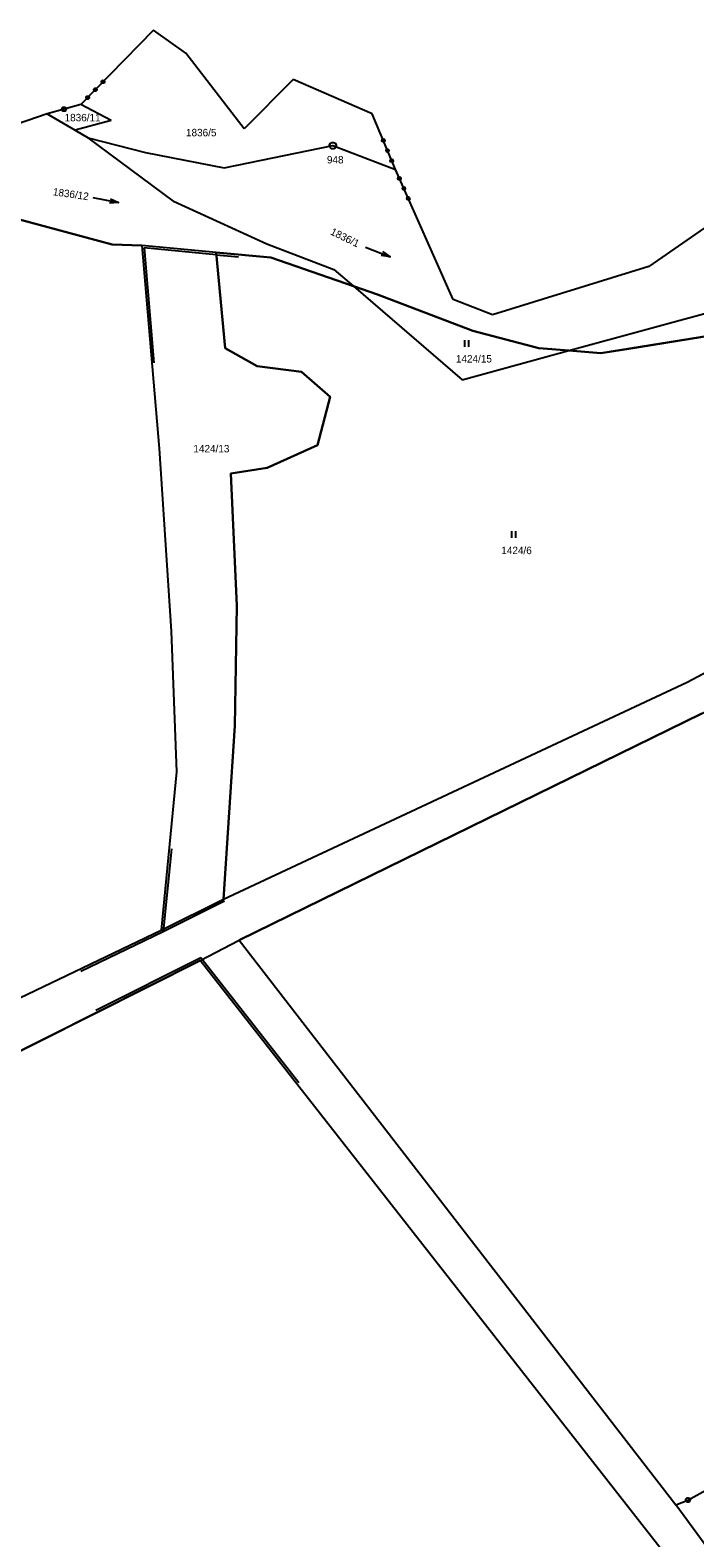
# Model space of a CAD drawing. Extents: x -779618 to -776429, y -1144546 to -1143350.
# Drawn here: x -779305.8 to -779154.2, y -1143790.9 to -1143446.9 of the extents above; entities that cross this region are included whole.
import ezdxf

# ---------------------------------------------------------------- set-up
doc = ezdxf.new("R2010")
doc.units = 0
for name, color, linetype in [('1', 7, 'Continuous'), ('11', 7, 'Continuous'), ('2', 7, 'Continuous'), ('3', 7, 'Continuous'), ('4', 7, 'Continuous'), ('8', 7, 'Continuous')]:
    doc.layers.add(name, color=color, linetype=linetype)

msp = doc.modelspace()

# ---------------------------------------------------------------- linework, layer by layer
at = {"layer": '1'}
for p, q in [((-779277.64, -1143446.89), (-779294.23, -1143463.84)), ((-779270.32, -1143452.12), (-779277.64, -1143446.89)), ((-779256.99, -1143469.39), (-779270.32, -1143452.12)), ((-779245.81, -1143458.18), (-779256.99, -1143469.39)), ((-779227.78, -1143465.99), (-779245.81, -1143458.18)), ((-779301.92, -1143466.01), (-779311.23, -1143469.16)), ((-779298.09, -1143464.93), (-779301.92, -1143466.01)), ((-779301.92, -1143466.01), (-779295.58, -1143469.74)), ((-779294.23, -1143463.84), (-779298.09, -1143464.93)), ((-779287.31, -1143467.53), (-779294.23, -1143463.84)), ((-779222.48, -1143478.71), (-779227.78, -1143465.99)), ((-779287.31, -1143467.53), (-779295.58, -1143469.74)), ((-779295.58, -1143469.74), (-779292.6, -1143471.49)), ((-779273.1, -1143485.89), (-779292.6, -1143471.49)), ((-779292.6, -1143471.49), (-779279.49, -1143474.84)), ((-779279.49, -1143474.84), (-779261.57, -1143478.27)), ((-779261.57, -1143478.27), (-779236.75, -1143473.22)), ((-779236.75, -1143473.22), (-779222.48, -1143478.71)), ((-779209.31, -1143508.34), (-779222.48, -1143478.71)), ((-779273.1, -1143485.89), (-779251.78, -1143495.63)), ((-779144.6, -1143486.91), (-779164.63, -1143500.82)), ((-779287.14, -1143495.83), (-779309.71, -1143489.68)), ((-779280.34, -1143496.02), (-779287.14, -1143495.83)), ((-779263.35, -1143497.62), (-779280.34, -1143496.02)), ((-779280.34, -1143496.02), (-779276.4, -1143542.37)), ((-779251.78, -1143495.63), (-779236.55, -1143501.47)), ((-779250.91, -1143498.77), (-779263.35, -1143497.62)), ((-779263.35, -1143497.62), (-779261.29, -1143519.45)), ((-779232.07, -1143505.31), (-779250.91, -1143498.77)), ((-779236.55, -1143501.47), (-779232.07, -1143505.31)), ((-779164.63, -1143500.82), (-779200.35, -1143511.81)), ((-779232.07, -1143505.31), (-779207.21, -1143526.65)), ((-779226.55, -1143507.23), (-779232.07, -1143505.31)), ((-779204.82, -1143515.51), (-779226.55, -1143507.23)), ((-779182.93, -1143520.01), (-779125.51, -1143504.31)), ((-779200.35, -1143511.81), (-779209.31, -1143508.34)), ((-779127.9, -1143512.9), (-779175.61, -1143520.61)), ((-779189.78, -1143519.45), (-779204.82, -1143515.51)), ((-779261.29, -1143519.45), (-779254.01, -1143523.54)), ((-779207.21, -1143526.65), (-779182.93, -1143520.01)), ((-779182.93, -1143520.01), (-779189.78, -1143519.45)), ((-779175.61, -1143520.61), (-779182.93, -1143520.01)), ((-779254.01, -1143523.54), (-779243.9, -1143524.84)), ((-779243.9, -1143524.84), (-779237.4, -1143530.58)), ((-779237.4, -1143530.58), (-779240.24, -1143541.59)), ((-779240.24, -1143541.59), (-779251.74, -1143546.72)), ((-779276.4, -1143542.37), (-779273.67, -1143584.01)), ((-779251.74, -1143546.72), (-779260.03, -1143548.01)), ((-779260.03, -1143548.01), (-779258.69, -1143578.27)), ((-779258.69, -1143578.27), (-779259.12, -1143605.65)), ((-779273.67, -1143584.01), (-779272.4, -1143616.15)), ((-779155.95, -1143595.64), (-779138.35, -1143586.25)), ((-779261.69, -1143645.13), (-779155.95, -1143595.64)), ((-779152.58, -1143602.83), (-779258.15, -1143654.55)), ((-779259.12, -1143605.65), (-779261.69, -1143645.13)), ((-779272.4, -1143616.15), (-779275.9, -1143652.24)), ((-779275.9, -1143652.24), (-779261.69, -1143645.13)), ((-779323.37, -1143674.94), (-779275.9, -1143652.24)), ((-779267.05, -1143659.19), (-779258.15, -1143654.55)), ((-779258.15, -1143654.55), (-779158.48, -1143783.37)), ((-779267.05, -1143659.19), (-779316.51, -1143684.05)), ((-779156.6, -1143800.13), (-779267.05, -1143659.19)), ((-779155.73, -1143782.26), (-779016.57, -1143704.64)), ((-779158.48, -1143783.37), (-779155.73, -1143782.26)), ((-779141.61, -1143806.41), (-779158.48, -1143783.37))]:
    msp.add_line(p, q, dxfattribs=at)
for points in [[(-779289.06, -1143459.01), (-779289.33, -1143459.01), (-779289.52, -1143458.82), (-779289.52, -1143458.56), (-779289.33, -1143458.36), (-779289.06, -1143458.36), (-779288.87, -1143458.55), (-779288.87, -1143458.82), (-779289.06, -1143459.01), (-779289.09, -1143458.99), (-779288.92, -1143458.82), (-779288.93, -1143458.71), (-779289.21, -1143458.99), (-779289.3, -1143458.98), (-779288.93, -1143458.59), (-779288.98, -1143458.54), (-779289.35, -1143458.91), (-779289.42, -1143458.87), (-779289.05, -1143458.49), (-779289.11, -1143458.43), (-779289.48, -1143458.81), (-779289.5, -1143458.72), (-779289.2, -1143458.41), (-779289.3, -1143458.41), (-779289.5, -1143458.61)], [(-779292.57, -1143462.6), (-779292.84, -1143462.6), (-779293.03, -1143462.41), (-779293.03, -1143462.14), (-779292.84, -1143461.95), (-779292.57, -1143461.95), (-779292.38, -1143462.14), (-779292.38, -1143462.41), (-779292.57, -1143462.6), (-779292.57, -1143462.54), (-779292.4, -1143462.37), (-779292.41, -1143462.27), (-779292.68, -1143462.54), (-779292.79, -1143462.55), (-779292.43, -1143462.17), (-779292.49, -1143462.12), (-779292.85, -1143462.49), (-779292.91, -1143462.43), (-779292.54, -1143462.06), (-779292.59, -1143462), (-779292.96, -1143462.37), (-779292.99, -1143462.29), (-779292.7, -1143461.99), (-779292.79, -1143461.97), (-779292.96, -1143462.14)], [(-779290.81, -1143460.8), (-779291.08, -1143460.81), (-779291.27, -1143460.62), (-779291.28, -1143460.35), (-779291.09, -1143460.16), (-779290.82, -1143460.15), (-779290.63, -1143460.34), (-779290.62, -1143460.61), (-779290.81, -1143460.8), (-779290.83, -1143460.77), (-779290.67, -1143460.6), (-779290.67, -1143460.49), (-779290.95, -1143460.77), (-779291.06, -1143460.77), (-779290.67, -1143460.37), (-779290.73, -1143460.32), (-779291.12, -1143460.72), (-779291.17, -1143460.66), (-779290.78, -1143460.26), (-779290.84, -1143460.2), (-779291.23, -1143460.6), (-779291.23, -1143460.49), (-779290.95, -1143460.21), (-779291.07, -1143460.21), (-779291.23, -1143460.38)], [(-779225.6, -1143472.05), (-779225.5, -1143471.8), (-779225.25, -1143471.7), (-779225, -1143471.8), (-779224.9, -1143472.05), (-779225, -1143472.3), (-779225.25, -1143472.4), (-779225.5, -1143472.3), (-779225.6, -1143472.05), (-779225.55, -1143472.07), (-779225.46, -1143472.29), (-779225.36, -1143472.32), (-779225.51, -1143471.97), (-779225.46, -1143471.86), (-779225.26, -1143472.34), (-779225.19, -1143472.31), (-779225.39, -1143471.83), (-779225.32, -1143471.8), (-779225.12, -1143472.28), (-779225.04, -1143472.26), (-779225.24, -1143471.78), (-779225.15, -1143471.78), (-779224.99, -1143472.16), (-779224.94, -1143472.09), (-779225.03, -1143471.86)], [(-779224.64, -1143474.37), (-779224.53, -1143474.12), (-779224.29, -1143474.01), (-779224.04, -1143474.12), (-779223.93, -1143474.36), (-779224.04, -1143474.61), (-779224.28, -1143474.72), (-779224.53, -1143474.61), (-779224.64, -1143474.37), (-779224.6, -1143474.36), (-779224.5, -1143474.58), (-779224.4, -1143474.62), (-779224.55, -1143474.25), (-779224.51, -1143474.15), (-779224.29, -1143474.67), (-779224.22, -1143474.64), (-779224.44, -1143474.12), (-779224.36, -1143474.09), (-779224.15, -1143474.61), (-779224.07, -1143474.57), (-779224.29, -1143474.06), (-779224.18, -1143474.1), (-779224.03, -1143474.47), (-779223.99, -1143474.37), (-779224.08, -1143474.14)], [(-779223.67, -1143476.68), (-779223.57, -1143476.43), (-779223.32, -1143476.33), (-779223.07, -1143476.43), (-779222.97, -1143476.68), (-779223.07, -1143476.93), (-779223.32, -1143477.03), (-779223.57, -1143476.93), (-779223.67, -1143476.68), (-779223.64, -1143476.66), (-779223.55, -1143476.88), (-779223.44, -1143476.92), (-779223.59, -1143476.55), (-779223.54, -1143476.47), (-779223.34, -1143476.96), (-779223.26, -1143476.93), (-779223.47, -1143476.45), (-779223.4, -1143476.41), (-779223.19, -1143476.89), (-779223.12, -1143476.86), (-779223.32, -1143476.37), (-779223.23, -1143476.39), (-779223.06, -1143476.79), (-779223.02, -1143476.69), (-779223.12, -1143476.43)], [(-779221.94, -1143480.71), (-779221.84, -1143480.46), (-779221.6, -1143480.35), (-779221.35, -1143480.45), (-779221.24, -1143480.7), (-779221.33, -1143480.95), (-779221.58, -1143481.06), (-779221.83, -1143480.96), (-779221.94, -1143480.71), (-779221.89, -1143480.73), (-779221.79, -1143480.95), (-779221.69, -1143480.98), (-779221.85, -1143480.63), (-779221.81, -1143480.52), (-779221.59, -1143481), (-779221.52, -1143480.97), (-779221.73, -1143480.49), (-779221.66, -1143480.46), (-779221.45, -1143480.93), (-779221.37, -1143480.91), (-779221.58, -1143480.43), (-779221.49, -1143480.44), (-779221.33, -1143480.81), (-779221.27, -1143480.73), (-779221.37, -1143480.52)], [(-779220.92, -1143483.01), (-779220.82, -1143482.76), (-779220.58, -1143482.65), (-779220.33, -1143482.74), (-779220.22, -1143482.99), (-779220.31, -1143483.24), (-779220.56, -1143483.35), (-779220.81, -1143483.25), (-779220.92, -1143483.01), (-779220.88, -1143483), (-779220.78, -1143483.22), (-779220.68, -1143483.26), (-779220.84, -1143482.89), (-779220.8, -1143482.79), (-779220.57, -1143483.3), (-779220.5, -1143483.27), (-779220.73, -1143482.76), (-779220.65, -1143482.72), (-779220.42, -1143483.24), (-779220.35, -1143483.2), (-779220.58, -1143482.69), (-779220.47, -1143482.73), (-779220.31, -1143483.1), (-779220.27, -1143482.99), (-779220.37, -1143482.77)], [(-779219.9, -1143485.3), (-779219.8, -1143485.05), (-779219.56, -1143484.94), (-779219.31, -1143485.04), (-779219.2, -1143485.28), (-779219.29, -1143485.53), (-779219.54, -1143485.64), (-779219.79, -1143485.55), (-779219.9, -1143485.3), (-779219.87, -1143485.28), (-779219.77, -1143485.49), (-779219.67, -1143485.54), (-779219.83, -1143485.17), (-779219.78, -1143485.08), (-779219.56, -1143485.58), (-779219.49, -1143485.54), (-779219.7, -1143485.06), (-779219.63, -1143485.02), (-779219.42, -1143485.5), (-779219.34, -1143485.47), (-779219.56, -1143484.98), (-779219.47, -1143485), (-779219.29, -1143485.39), (-779219.25, -1143485.29), (-779219.36, -1143485.04)]]:
    msp.add_lwpolyline(points, dxfattribs=at)
at = {"layer": '11'}
for points in [[(-779309.71, -1143489.68), (-779287.14, -1143495.83), (-779280.34, -1143496.02), (-779276.4, -1143542.37), (-779273.67, -1143584.01), (-779272.4, -1143616.15), (-779275.9, -1143652.24), (-779261.69, -1143645.13), (-779259.12, -1143605.65), (-779258.69, -1143578.27), (-779260.03, -1143548.01), (-779251.74, -1143546.72), (-779240.24, -1143541.59), (-779237.4, -1143530.58), (-779243.9, -1143524.84), (-779254.01, -1143523.54), (-779261.29, -1143519.45), (-779263.35, -1143497.62), (-779250.91, -1143498.77), (-779232.07, -1143505.31), (-779226.55, -1143507.23), (-779204.82, -1143515.51), (-779189.78, -1143519.45), (-779182.93, -1143520.01), (-779175.61, -1143520.61), (-779169.2, -1143519.57), (-779127.9, -1143512.9)], [(-779360.96, -1143799.38), (-779367.2, -1143770.5), (-779367.64, -1143768.46), (-779367.45, -1143757.12), (-779367.21, -1143742.56), (-779362.52, -1143728.3), (-779353.27, -1143730.44), (-779343.13, -1143710.02), (-779316.51, -1143684.05), (-779267.05, -1143659.19), (-779258.15, -1143654.55), (-779152.58, -1143602.83), (-779126.05, -1143590.02)]]:
    msp.add_lwpolyline(points, dxfattribs=at)
at = {"layer": '3'}
for p, q in [((-779291.51, -1143485.08), (-779285.63, -1143486.24)), ((-779229.31, -1143496.42), (-779223.71, -1143498.6)), ((-779206.72, -1143517.65), (-779206.72, -1143519.15)), ((-779205.72, -1143519.15), (-779205.72, -1143517.65)), ((-779196, -1143561.23), (-779196, -1143562.73)), ((-779195, -1143562.73), (-779195, -1143561.23))]:
    msp.add_line(p, q, dxfattribs=at)
for points in [[(-779287.49, -1143485.36), (-779285.63, -1143486.24), (-779287.69, -1143486.35)], [(-779225.4, -1143497.41), (-779223.71, -1143498.6), (-779225.76, -1143498.34)]]:
    msp.add_lwpolyline(points, dxfattribs=at)
at = {"layer": '4'}
for p, q in [((-779279.79, -1143496.57), (-779277.56, -1143522.82)), ((-779263.4, -1143498.12), (-779279.79, -1143496.57)), ((-779263.4, -1143498.12), (-779258.28, -1143498.59)), ((-779273.59, -1143633.65), (-779275.43, -1143652.57)), ((-779275.43, -1143652.57), (-779261.47, -1143645.58)), ((-779294.27, -1143661.58), (-779275.43, -1143652.57)), ((-779266.91, -1143658.56), (-779290.85, -1143670.59)), ((-779244.54, -1143687.11), (-779266.91, -1143658.56))]:
    msp.add_line(p, q, dxfattribs=at)
at = {"layer": '8'}
for p, q in [((-779298.21, -1143464.93), (-779297.97, -1143464.93)), ((-779236.8, -1143473.22), (-779236.7, -1143473.22)), ((-779155.85, -1143782.26), (-779155.61, -1143782.26))]:
    msp.add_line(p, q, dxfattribs=at)
for points in [[(-779297.94, -1143464.45), (-779297.69, -1143464.63), (-779297.59, -1143464.92), (-779297.69, -1143465.21), (-779297.94, -1143465.39), (-779298.25, -1143465.39), (-779298.5, -1143465.21), (-779298.6, -1143464.92), (-779298.5, -1143464.63), (-779298.25, -1143464.45)], [(-779236.56, -1143472.5), (-779236.22, -1143472.69), (-779236.03, -1143473.03), (-779236.03, -1143473.42), (-779236.22, -1143473.76), (-779236.56, -1143473.95), (-779236.95, -1143473.95), (-779237.29, -1143473.76), (-779237.48, -1143473.42), (-779237.48, -1143473.03), (-779237.29, -1143472.69), (-779236.95, -1143472.5)], [(-779155.58, -1143781.78), (-779155.33, -1143781.96), (-779155.23, -1143782.25), (-779155.33, -1143782.54), (-779155.58, -1143782.72), (-779155.89, -1143782.72), (-779156.14, -1143782.54), (-779156.24, -1143782.25), (-779156.14, -1143781.96), (-779155.89, -1143781.78)]]:
    msp.add_lwpolyline(points, close=True, dxfattribs=at)

# ---------------------------------------------------------------- texts
at = {"layer": '2'}
for s, p in [('1836/11', (-779297.96, -1143467.69)), ('1836/5', (-779270.26, -1143471.11)), ('1424/15', (-779208.68, -1143522.72)), ('1424/13', (-779268.57, -1143543.23)), ('1424/6', (-779198.32, -1143566.45))]:
    msp.add_text(s, height=1.7, dxfattribs=at).set_placement(p)
for s, rotation, p in [('1836/12', 351.9107, (-779300.71, -1143484.55)), ('1836/1', 334.0344, (-779237.47, -1143493.44))]:
    msp.add_text(s, height=1.7, rotation=rotation, dxfattribs=at).set_placement(p)
at = {"layer": '8'}
msp.add_text('948', height=1.7, dxfattribs=at).set_placement((-779238.1, -1143477.3))

doc.saveas('drawing.dxf')
